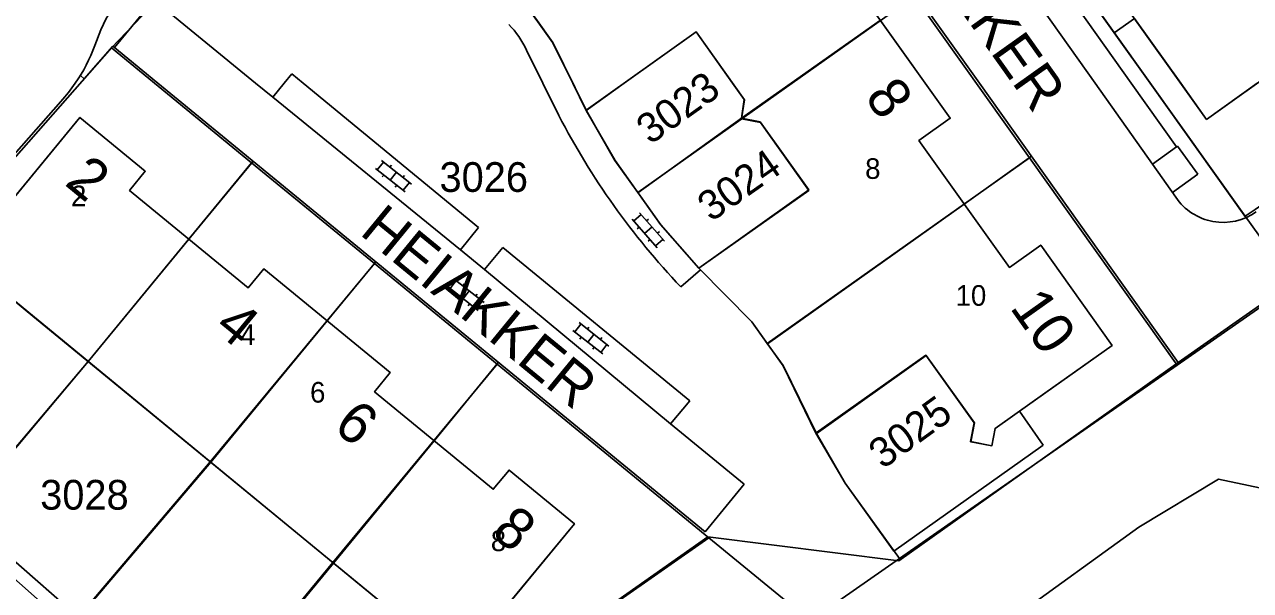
# Model space of a CAD drawing. Extents: x 148816 to 151297, y 399515 to 402500.
# Drawn here: x 150867.6 to 150941.8, y 400719.3 to 400753.6 of the extents above; entities that cross this region are included whole.
import ezdxf

# ---------------------------------------------------------------- set-up
doc = ezdxf.new("R2010")
doc.units = 0
for name, color, linetype in [('B01 Hoofdgebouw  [D] Norm', 7, 'Continuous'), ('B01 Hoofdgebouw  [T] Norm', 7, 'Continuous'), ('B01 hoofgebouw', 7, 'Continuous'), ('B07 Tussenmuur  [T] Norm', 7, 'Continuous'), ('G01 perceelsgrens', 7, 'Continuous'), ('S02 Open verharding  Norm', 7, 'Continuous'), ('T01 Muur  [T] Gem', 7, 'Continuous'), ('T04 Haag heg  [D] Gem', 7, 'Continuous'), ('T09 Insteek water  [T] Norm', 7, 'Continuous'), ('V00 Kant verharding algemeen  [T] Norm', 7, 'Continuous'), ('V00 Kant verharding algemeen secundair  [T] Gem', 7, 'Continuous'), ('Z01 perceelnummer', 7, 'Continuous'), ('Z02 huisnummer', 7, 'Continuous'), ('Z02 Huisnummer  [Tekst] Norm', 7, 'Continuous'), ('Z06 straatnaam', 7, 'Continuous')]:
    doc.layers.add(name, color=color, linetype=linetype)

msp = doc.modelspace()

# ---------------------------------------------------------------- linework, layer by layer
at = {"layer": 'B01 Hoofdgebouw  [D] Norm'}
for p, q in [((150908.203, 400753.105), (150903.859, 400750)), ((150910.422, 400750), (150908.203, 400753.105)), ((150901.554, 400748.352), (150903.858, 400750)), ((150911.128, 400749.013), (150910.422, 400750)), ((150911.128, 400749.013), (150910.965, 400747.875)), ((150910.965, 400747.875), (150912.094, 400747.658)), ((150912.094, 400747.658), (150915.031, 400743.55)), ((150915.031, 400743.55), (150908.382, 400738.797)), ((150922.131, 400733.522), (150915.479, 400728.767)), ((150925.056, 400729.431), (150922.131, 400733.522)), ((150926.306, 400729.093), (150927.781, 400730.141))]:
    msp.add_line(p, q, dxfattribs=at)
msp.add_lwpolyline([(150926.306, 400729.093), (150926.11, 400728.052), (150924.842, 400728.291), (150925.056, 400729.431)], dxfattribs=at)
at = {"layer": 'B01 Hoofdgebouw  [T] Norm'}
for p, q in [((150927.716, 400761.183), (150933.522, 400753.049)), ((150915.132, 400759.754), (150922.082, 400750)), ((150899.542, 400752.45), (150897.654, 400755.085)), ((150934.74, 400753.919), (150933.522, 400753.049)), ((150934.74, 400753.919), (150937.539, 400750)), ((150900.745, 400750), (150899.542, 400752.45)), ((150901.554, 400748.352), (150900.745, 400750)), ((150922.082, 400750), (150923.594, 400747.878)), ((150937.539, 400750), (150939.106, 400747.807)), ((150942.176, 400750), (150939.106, 400747.807)), ((150870.911, 400747.93), (150863.861, 400739.358)), ((150870.911, 400747.93), (150874.87, 400744.671)), ((150923.594, 400747.878), (150921.696, 400746.525)), ((150921.696, 400746.525), (150927.171, 400738.843)), ((150873.918, 400743.512), (150874.87, 400744.671)), ((150873.918, 400743.512), (150881.102, 400737.609)), ((150927.171, 400738.843), (150929.069, 400740.196)), ((150929.069, 400740.196), (150933.383, 400734.121)), ((150863.861, 400739.358), (150893.796, 400714.753)), ((150881.102, 400737.609), (150882.054, 400738.768)), ((150882.054, 400738.768), (150889.701, 400732.48)), ((150911.575, 400735.546), (150908.382, 400738.797)), ((150913.469, 400732.894), (150911.575, 400735.546)), ((150933.383, 400734.121), (150927.781, 400730.141)), ((150915.461, 400728.803), (150913.469, 400732.894)), ((150888.749, 400731.321), (150889.701, 400732.48)), ((150888.749, 400731.321), (150895.936, 400725.415)), ((150927.781, 400730.141), (150929.213, 400728.085)), ((150929.213, 400728.085), (150920.175, 400721.672)), ((150895.936, 400725.415), (150896.888, 400726.574)), ((150896.888, 400726.574), (150900.846, 400723.325)), ((150900.846, 400723.325), (150893.796, 400714.753))]:
    msp.add_line(p, q, dxfattribs=at)
at = {"layer": 'B01 hoofgebouw'}
for points in [[(150967.396, 400791.312), (150978.717, 400775.423), (150973.426, 400771.649), (150972.265, 400773.277), (150971.189, 400772.514), (150972.34, 400770.892), (150968.946, 400768.47), (150969.817, 400767.249), (150964.53, 400763.476), (150963.369, 400765.104), (150958.884, 400761.907), (150960.045, 400760.279), (150954.763, 400756.515), (150953.604, 400758.145), (150949.117, 400754.956), (150950.276, 400753.326), (150944.984, 400749.546), (150943.821, 400751.175), (150939.106, 400747.807), (150933.583, 400755.538)], [(150905.358, 400773.519), (150909.667, 400767.431), (150907.768, 400766.079), (150913.233, 400758.402), (150915.132, 400759.754), (150923.594, 400747.878), (150921.696, 400746.525), (150927.171, 400738.843), (150929.069, 400740.196), (150933.383, 400734.121), (150929.306, 400731.226)], [(150901.1, 400763.082), (150894.45, 400758.37), (150897.65, 400755.11), (150898.587, 400753.789), (150899.53, 400752.46), (150901.55, 400748.37), (150908.222, 400753.101), (150911.133, 400749), (150910.957, 400747.844), (150912.107, 400747.628), (150915.03, 400743.511), (150908.38, 400738.8), (150911.58, 400735.56), (150912.518, 400734.24), (150913.47, 400732.9), (150915.47, 400728.82), (150922.12, 400733.531), (150925.032, 400729.43), (150924.815, 400728.295), (150926.108, 400728.048), (150926.308, 400729.094), (150929.306, 400731.226)], [(150867.723, 400736.182), (150863.861, 400739.358), (150870.911, 400747.93), (150874.87, 400744.671), (150873.918, 400743.512), (150881.102, 400737.609), (150882.054, 400738.768), (150889.701, 400732.48), (150888.749, 400731.321), (150895.936, 400725.415), (150896.888, 400726.574), (150900.846, 400723.325), (150897.67, 400719.463)], [(150897.67, 400719.463), (150893.796, 400714.753), (150867.723, 400736.182)]]:
    msp.add_lwpolyline(points, dxfattribs=at)
at = {"layer": 'B07 Tussenmuur  [T] Norm'}
for p, q in [((150919.361, 400753.819), (150913.967, 400750)), ((150913.967, 400750), (150910.965, 400747.875)), ((150924.433, 400742.683), (150912.527, 400734.212)), ((150877.516, 400740.553), (150871.423, 400733.141)), ((150885.886, 400735.617), (150878.838, 400727.044)), ((150892.354, 400728.353), (150886.261, 400720.941))]:
    msp.add_line(p, q, dxfattribs=at)
at = {"layer": 'G01 perceelsgrens'}
for points in [[(150872.82, 400752.13), (150887.5, 400767.47)], [(150927.74, 400761.19), (150941.45, 400741.95)], [(150904.676, 400743.391), (150921.428, 400755.27)], [(150921.428, 400755.27), (150928.392, 400745.485)], [(150898.587, 400753.789), (150899.53, 400752.46), (150901.55, 400748.37), (150903.3, 400745.32), (150904.676, 400743.391)], [(150854.33, 400731.14), (150872.82, 400752.13)], [(150872.82, 400752.13), (150881.297, 400745.176)], [(150941.45, 400741.95), (150942.04, 400742.35), (150952.737, 400749.865)], [(150863.143, 400723.355), (150871.424, 400733.142), (150881.297, 400745.176)], [(150881.297, 400745.176), (150888.735, 400739.076)], [(150912.518, 400734.24), (150928.392, 400745.485)], [(150928.392, 400745.485), (150937.327, 400732.93)], [(150904.676, 400743.391), (150906.06, 400741.45), (150908.38, 400738.8), (150911.58, 400735.56), (150912.518, 400734.24)], [(150941.45, 400741.95), (150944.376, 400737.844)], [(150870.28, 400717.05), (150878.802, 400727.078), (150888.735, 400739.076)], [(150888.735, 400739.076), (150896.159, 400732.986)], [(150937.327, 400732.93), (150944.376, 400737.844)], [(150912.518, 400734.24), (150913.47, 400732.9), (150915.47, 400728.82), (150917.24, 400725.79), (150920.521, 400721.214)], [(150877.201, 400710.05), (150886.226, 400720.975), (150896.159, 400732.986)], [(150896.159, 400732.986), (150908.98, 400722.47)], [(150920.521, 400721.214), (150937.327, 400732.93)], [(150863.143, 400723.355), (150870.28, 400717.05)], [(150883.41, 400704.6), (150908.98, 400722.47)], [(150908.98, 400722.47), (150915.11, 400717.442)], [(150915.11, 400717.442), (150920.521, 400721.214)]]:
    msp.add_lwpolyline(points, dxfattribs=at)
at = {"layer": 'S02 Open verharding  Norm'}
for p, q in [((150888.916, 400744.75), (150889.287, 400745.221)), ((150889.169, 400745.314), (150890.976, 400743.892)), ((150888.798, 400744.842), (150890.605, 400743.42)), ((150889.309, 400744.44), (150889.216, 400744.322)), ((150889.772, 400745.03), (150889.68, 400744.912)), ((150890.072, 400744.603), (150889.702, 400744.131)), ((150890.558, 400744.412), (150890.465, 400744.294)), ((150890.094, 400743.822), (150890.002, 400743.704)), ((150890.487, 400743.513), (150890.858, 400743.984)), ((150904.778, 400742.158), (150906.306, 400740.439)), ((150904.33, 400741.759), (150905.858, 400740.04)), ((150904.429, 400741.647), (150904.878, 400742.046)), ((150905.322, 400741.772), (150905.21, 400741.672)), ((150904.762, 400741.273), (150904.649, 400741.174)), ((150905.542, 400741.298), (150905.094, 400740.9)), ((150905.987, 400741.024), (150905.874, 400740.925)), ((150905.426, 400740.526), (150905.314, 400740.426)), ((150905.758, 400740.152), (150906.207, 400740.551)), ((150893.32, 400737.572), (150893.691, 400738.043)), ((150893.573, 400738.136), (150895.38, 400736.714)), ((150894.176, 400737.852), (150894.084, 400737.734)), ((150893.202, 400737.664), (150895.009, 400736.242)), ((150893.713, 400737.262), (150893.62, 400737.144)), ((150894.476, 400737.425), (150894.106, 400736.953)), ((150894.962, 400737.234), (150894.869, 400737.116)), ((150894.498, 400736.644), (150894.406, 400736.526)), ((150894.891, 400736.335), (150895.262, 400736.806)), ((150901.122, 400735.502), (150902.929, 400734.08)), ((150900.751, 400735.03), (150902.558, 400733.608)), ((150900.869, 400734.938), (150901.24, 400735.409)), ((150901.725, 400735.218), (150901.633, 400735.1)), ((150902.025, 400734.791), (150901.655, 400734.319)), ((150901.262, 400734.628), (150901.169, 400734.51)), ((150902.047, 400734.01), (150901.955, 400733.892)), ((150902.511, 400734.6), (150902.418, 400734.482)), ((150902.44, 400733.701), (150902.811, 400734.172))]:
    msp.add_line(p, q, dxfattribs=at)
at = {"layer": 'T01 Muur  [T] Gem'}
for p, q in [((150903.301, 400745.309), (150901.554, 400748.352)), ((150906.07, 400741.433), (150903.301, 400745.309)), ((150908.382, 400738.797), (150906.07, 400741.433)), ((150917.233, 400725.79), (150915.461, 400728.803)), ((150920.175, 400721.672), (150917.233, 400725.79))]:
    msp.add_line(p, q, dxfattribs=at)
at = {"layer": 'T04 Haag heg  [D] Gem'}
for p, q in [((150904.685, 400743.37), (150910.965, 400747.875)), ((150881.392, 400745.28), (150877.516, 400740.553)), ((150928.5, 400745.577), (150924.433, 400742.683)), ((150888.817, 400739.192), (150885.886, 400735.617)), ((150871.423, 400733.141), (150863.68, 400723.943)), ((150896.247, 400733.101), (150892.354, 400728.353)), ((150937.384, 400733.095), (150920.488, 400721.077)), ((150878.838, 400727.044), (150870.846, 400717.645)), ((150886.261, 400720.941), (150877.244, 400710.021))]:
    msp.add_line(p, q, dxfattribs=at)
msp.add_lwpolyline([(150818.929, 400654.127), (150842.877, 400676.064), (150908.921, 400722.531), (150920.488, 400721.077)], dxfattribs=at)
at = {"layer": 'T09 Insteek water  [T] Norm'}
for p, q in [((150939.822, 400726.021), (150934.999, 400723.125)), ((150949.083, 400724.09), (150939.822, 400726.021)), ((150934.999, 400723.125), (150922.458, 400714.052))]:
    msp.add_line(p, q, dxfattribs=at)
at = {"layer": 'V00 Kant verharding algemeen  [T] Norm'}
for p, q in [((150905.599, 400777.752), (150925.352, 400750)), ((150927.057, 400760.532), (150934.546, 400750)), ((150875.301, 400755.129), (150881.552, 400750)), ((150871.817, 400752.276), (150872.177, 400753.226)), ((150933.522, 400753.049), (150935.692, 400750)), ((150872.905, 400752.239), (150871.182, 400750.266)), ((150875.636, 400750), (150872.905, 400752.239)), ((150897.95, 400751.998), (150898.937, 400750)), ((150870.944, 400750.474), (150871.182, 400750.266)), ((150883.286, 400750), (150883.747, 400750.561)), ((150883.747, 400750.561), (150884.429, 400750)), ((150908.766, 400722.836), (150875.636, 400750)), ((150881.552, 400750), (150882.588, 400749.15)), ((150882.588, 400749.15), (150883.286, 400750)), ((150884.429, 400750), (150895.049, 400741.26)), ((150898.937, 400750), (150899.906, 400748.039)), ((150925.352, 400750), (150937.384, 400733.095)), ((150934.546, 400750), (150937.281, 400746.153)), ((150935.692, 400750), (150941.487, 400741.858)), ((150937.384, 400733.095), (150961.443, 400750)), ((150818.587, 400690.677), (150869.759, 400748.9)), ((150937.281, 400746.153), (150935.836, 400745.101)), ((150937.34, 400746.196), (150937.281, 400746.153)), ((150938.577, 400744.497), (150937.34, 400746.196)), ((150935.836, 400745.101), (150937.244, 400743.089)), ((150937.04, 400743.381), (150938.577, 400744.497)), ((150895.049, 400741.26), (150893.94, 400739.91)), ((150895.398, 400738.714), (150896.506, 400740.057)), ((150896.506, 400740.057), (150907.825, 400730.769)), ((150893.94, 400739.91), (150895.398, 400738.714)), ((150907.287, 400737.662), (150908.473, 400738.693)), ((150854.734, 400731.805), (150870.846, 400717.645)), ((150907.825, 400730.769), (150906.668, 400729.373)), ((150906.668, 400729.373), (150911.109, 400725.713)), ((150911.109, 400725.713), (150908.766, 400722.836))]:
    msp.add_line(p, q, dxfattribs=at)
for centre, radius, start, end in [((150879.594, 400750.036), 8.074, 113.45058, 156.72633), ((150893.084, 400749.769), 5.352, 24.61534, 44.98177), ((150862.211, 400755.816), 10.238, 325.37994, 339.76839), ((150862.211, 400755.816), 10.238, 317.50853, 325.37994), ((150940.077, 400768.799), 45.219, 207.32906, 223.51824), ((150940.107, 400745.029), 3.458, 214.1161, 305.43581)]:
    msp.add_arc(centre, radius, start, end, dxfattribs=at)
at = {"layer": 'V00 Kant verharding algemeen secundair  [T] Gem'}
for p, q in [((150932.367, 400750), (150925.614, 400759.538)), ((150875.388, 400755.057), (150873.007, 400752.156)), ((150935.836, 400745.101), (150932.367, 400750)), ((150882.588, 400749.15), (150893.94, 400739.91)), ((150895.398, 400738.714), (150906.668, 400729.373))]:
    msp.add_line(p, q, dxfattribs=at)

# ---------------------------------------------------------------- texts
at = {"layer": 'Z01 perceelnummer'}
for s, rotation, p in [('3023', 35.51752, (150905.435, 400746.239)), ('3024', 35.13419, (150909.123, 400741.562)), ('3025', 35.98068, (150919.51, 400726.59))]:
    msp.add_text(s, height=1.8, rotation=rotation, dxfattribs=at).set_placement(p)
for s, p in [('3026', (150892.68, 400743.417)), ('3028', (150868.511, 400724.179))]:
    msp.add_text(s, height=1.8, dxfattribs=at).set_placement(p)
at = {"layer": 'Z02 huisnummer'}
for s, rotation, p in [('8', 305.39111, (150918.362, 400749.158)), ('2', 320.51714, (150869.922, 400743.885)), ('10', 305.35794, (150927.155, 400736.412)), ('4', 320.56138, (150878.959, 400735.07)), ('6', 320.56138, (150886.169, 400729.077)), ('8', 320.59776, (150895.726, 400722.675))]:
    msp.add_text(s, height=2.5, rotation=rotation, dxfattribs=at).set_placement(p)
at = {"layer": 'Z02 Huisnummer  [Tekst] Norm'}
for s, p in [('8', (150918.44, 400744.205)), ('2', (150870.376, 400742.551)), ('10', (150923.913, 400736.522)), ('4', (150880.61, 400734.139)), ('6', (150884.843, 400730.66)), ('8', (150895.785, 400721.667))]:
    msp.add_text(s, height=1.25, dxfattribs=at).set_placement(p)
at = {"layer": 'Z06 straatnaam'}
for s, rotation, p in [('WIELAKKER', 305.4378, (150917.364, 400763.986)), ('HEIAKKER', 320.64204, (150887.781, 400740.884))]:
    msp.add_text(s, height=2.5, rotation=rotation, dxfattribs=at).set_placement(p)

doc.saveas('drawing.dxf')
